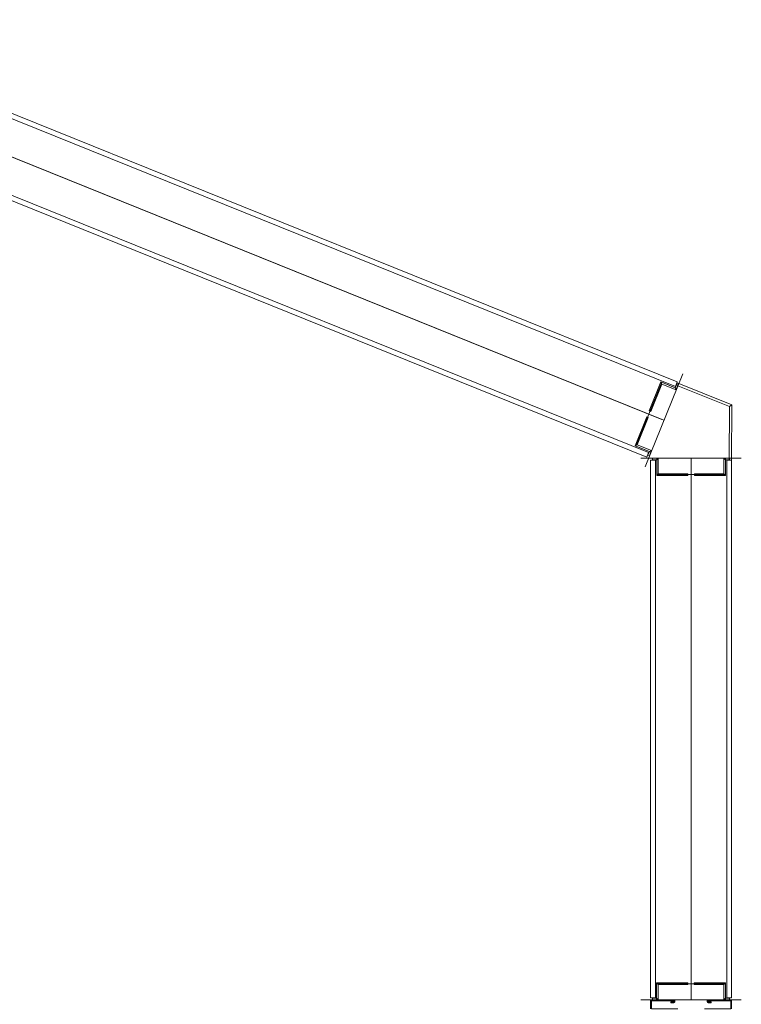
# Model space of a CAD drawing. Header units: millimetres. Extents: x -526411 to -400573, y 47353 to 130199.
# Tile 424 of 543: x -472039 to -471148, y 116501 to 117717. Entities that reach past the tile are written whole.
import ezdxf

# ---------------------------------------------------------------- set-up
doc = ezdxf.new("R2010")
doc.units = ezdxf.units.MM
for name, color, linetype, lineweight in [('01_ALGEMEEN', 7, 'Continuous', 18), ('75_--', 7, 'Continuous', 18), ('m-pg-03_AI_dwg', 8, 'Continuous', 18)]:
    doc.layers.add(name, color=color, linetype=linetype, lineweight=lineweight)

# ---------------------------------------------------------------- blocks, each defined once
blk = doc.blocks.new('m-pg-03_AI_dwg_block 2182-641151-3e Verdieping - Percelen telling LI')
at = {"layer": '01_ALGEMEEN', "color": 213, "lineweight": 13, "flags": 128}
blk.add_lwpolyline([(-240.307, 1427.267), (-240.285, 1430.25), (-240.15, 1430.34), (-240.172, 1427.266)], close=True, dxfattribs=at)
blk = doc.blocks.new('m-pg-03_AI_dwg_block 2183-641152-3e Verdieping - Percelen telling LI')
at = {"layer": '01_ALGEMEEN', "color": 213, "lineweight": 13, "flags": 128}
blk.add_lwpolyline([(-240.285, 1430.25), (-243.246, 1431.445), (-243.195, 1431.57), (-240.15, 1430.34)], close=True, dxfattribs=at)
blk = doc.blocks.new('m-pg-03_AI_dwg_block 5161-644130-3e Verdieping - Percelen telling LI')
at = {"layer": '75_--', "color": 213, "lineweight": 13}
blk.add_line((-243.938, 1429.491), (-294.045, 1449.731), dxfattribs=at)
blk = doc.blocks.new('m-pg-03_AI_dwg_block 5162-644131-3e Verdieping - Percelen telling LI')
at = {"layer": '75_--', "color": 9, "lineweight": 9}
blk.add_line((-244.042, 1429.533), (-293.941, 1449.689), dxfattribs=at)
blk = doc.blocks.new('m-pg-03_AI_dwg_block 5163-644132-3e Verdieping - Percelen telling LI')
at = {"layer": '75_--', "color": 9, "lineweight": 9}
blk.add_line((-294.683, 1447.852), (-244.784, 1427.696), dxfattribs=at)
blk = doc.blocks.new('m-pg-03_AI_dwg_block 5164-644133-3e Verdieping - Percelen telling LI')
at = {"layer": '75_--', "color": 9, "lineweight": 9}
blk.add_line((-294.784, 1447.601), (-244.885, 1427.446), dxfattribs=at)
blk = doc.blocks.new('m-pg-03_AI_dwg_block 5165-644134-3e Verdieping - Percelen telling LI')
at = {"layer": '75_--', "color": 9, "lineweight": 9}
blk.add_line((-243.3, 1431.37), (-293.199, 1451.526), dxfattribs=at)
blk = doc.blocks.new('m-pg-03_AI_dwg_block 5166-644135-3e Verdieping - Percelen telling LI')
at = {"layer": '75_--', "color": 9, "lineweight": 9}
blk.add_line((-243.199, 1431.621), (-293.098, 1451.777), dxfattribs=at)
blk = doc.blocks.new('m-pg-03_AI_dwg_block 5168-644136-3e Verdieping - Percelen telling LI')
at = {"layer": '75_--', "color": 9, "lineweight": 9}
blk.add_line((-244.983, 1426.902), (-242.892, 1432.08), dxfattribs=at)
blk = doc.blocks.new('m-pg-03_AI_dwg_block 5169-644137-3e Verdieping - Percelen telling LI')
at = {"layer": '75_--', "color": 213, "lineweight": 13, "flags": 128}
blk.add_lwpolyline([(-244.739, 1427.508), (-244.655, 1427.717), (-245.49, 1428.054), (-244.056, 1431.603), (-243.221, 1431.266), (-243.12, 1431.516)], dxfattribs=at)
blk = doc.blocks.new('m-pg-03_AI_dwg_block 5170-644138-3e Verdieping - Percelen telling LI')
at = {"layer": '75_--', "color": 9, "lineweight": 9}
blk.add_line((-244.886, 1427.446), (-244.784, 1427.696), dxfattribs=at)
blk = doc.blocks.new('m-pg-03_AI_dwg_block 5171-644139-3e Verdieping - Percelen telling LI')
at = {"layer": '75_--', "color": 9, "lineweight": 9}
blk.add_line((-243.3, 1431.37), (-243.199, 1431.621), dxfattribs=at)
blk = doc.blocks.new('m-pg-03_AI_dwg_block 5172-644140-3e Verdieping - Percelen telling LI')
at = {"layer": '75_--', "color": 133, "flags": 128}
blk.add_lwpolyline([(-243.137, 1431.474), (-243.255, 1431.182), (-243.305, 1431.299), (-243.22, 1431.508)], close=True, dxfattribs=at)
blk = doc.blocks.new('m-pg-03_AI_dwg_block 5173-644141-3e Verdieping - Percelen telling LI')
at = {"layer": '75_--', "color": 133, "flags": 128}
blk.add_lwpolyline([(-243.255, 1431.182), (-244.056, 1431.506), (-244.106, 1431.623), (-243.305, 1431.299)], close=True, dxfattribs=at)
blk = doc.blocks.new('m-pg-03_AI_dwg_block 5174-644142-3e Verdieping - Percelen telling LI')
at = {"layer": '75_--', "color": 133, "flags": 128}
blk.add_lwpolyline([(-244.056, 1431.506), (-244.671, 1429.983), (-244.755, 1430.017), (-244.106, 1431.623)], close=True, dxfattribs=at)
blk = doc.blocks.new('m-pg-03_AI_dwg_block 5175-644143-3e Verdieping - Percelen telling LI')
at = {"layer": '75_--', "color": 133, "flags": 128}
blk.add_lwpolyline([(-244.739, 1427.508), (-244.621, 1427.8), (-244.738, 1427.75), (-244.823, 1427.542)], close=True, dxfattribs=at)
blk = doc.blocks.new('m-pg-03_AI_dwg_block 5176-644144-3e Verdieping - Percelen telling LI')
at = {"layer": '75_--', "color": 133, "flags": 128}
blk.add_lwpolyline([(-244.621, 1427.8), (-245.422, 1428.124), (-245.539, 1428.074), (-244.738, 1427.75)], close=True, dxfattribs=at)
blk = doc.blocks.new('m-pg-03_AI_dwg_block 5177-644145-3e Verdieping - Percelen telling LI')
at = {"layer": '75_--', "color": 133, "flags": 128}
blk.add_lwpolyline([(-245.422, 1428.124), (-244.807, 1429.646), (-244.89, 1429.68), (-245.539, 1428.074)], close=True, dxfattribs=at)
blk = doc.blocks.new('m-pg-03_AI_dwg_block 5167-644146-3e Verdieping - Percelen telling LI')
for name in ['m-pg-03_AI_dwg_block 5168-644136-3e Verdieping - Percelen telling LI', 'm-pg-03_AI_dwg_block 5169-644137-3e Verdieping - Percelen telling LI', 'm-pg-03_AI_dwg_block 5174-644142-3e Verdieping - Percelen telling LI', 'm-pg-03_AI_dwg_block 5173-644141-3e Verdieping - Percelen telling LI', 'm-pg-03_AI_dwg_block 5171-644139-3e Verdieping - Percelen telling LI', 'm-pg-03_AI_dwg_block 5172-644140-3e Verdieping - Percelen telling LI', 'm-pg-03_AI_dwg_block 5177-644145-3e Verdieping - Percelen telling LI', 'm-pg-03_AI_dwg_block 5176-644144-3e Verdieping - Percelen telling LI', 'm-pg-03_AI_dwg_block 5170-644138-3e Verdieping - Percelen telling LI', 'm-pg-03_AI_dwg_block 5175-644143-3e Verdieping - Percelen telling LI']:
    blk.add_blockref(name, (0, 0))
blk = doc.blocks.new('m-pg-03_AI_dwg_block 5310-644277-3e Verdieping - Percelen telling LI')
at = {"layer": '75_--', "color": 9, "lineweight": 9}
blk.add_line((-239.635, 1397.24), (-245.219, 1397.24), dxfattribs=at)
blk = doc.blocks.new('m-pg-03_AI_dwg_block 5311-644278-3e Verdieping - Percelen telling LI')
at = {"layer": '75_--', "color": 213, "lineweight": 13}
for p, q in [((-241.448, 1397.084), (-241.302, 1397.084)), ((-240.221, 1397.24), (-241.437, 1397.24)), ((-240.176, 1396.745), (-240.176, 1397.195))]:
    blk.add_line(p, q, dxfattribs=at)
at = {"layer": '75_--', "color": 213, "lineweight": 13, "flags": 128}
for points in [[(-241.437, 1397.24), (-241.452, 1397.241), (-241.467, 1397.239), (-241.481, 1397.233), (-241.494, 1397.226), (-241.505, 1397.216), (-241.515, 1397.204), (-241.521, 1397.19), (-241.525, 1397.176), (-241.526, 1397.16), (-241.525, 1397.145), (-241.52, 1397.131), (-241.513, 1397.118), (-241.503, 1397.106), (-241.491, 1397.097), (-241.478, 1397.089), (-241.463, 1397.085), (-241.448, 1397.084)], [(-240.176, 1397.195), (-240.177, 1397.203), (-240.18, 1397.212), (-240.184, 1397.22), (-240.189, 1397.226), (-240.196, 1397.232), (-240.204, 1397.236), (-240.212, 1397.239), (-240.221, 1397.24)]]:
    blk.add_lwpolyline(points, dxfattribs=at)
blk = doc.blocks.new('m-pg-03_AI_dwg_block 5312-644279-3e Verdieping - Percelen telling LI')
at = {"layer": '75_--', "color": 213, "lineweight": 13}
for p, q in [((-241.448, 1397.129), (-241.302, 1397.129)), ((-240.222, 1397.195), (-241.441, 1397.195)), ((-240.221, 1396.745), (-240.221, 1397.194))]:
    blk.add_line(p, q, dxfattribs=at)
at = {"layer": '75_--', "color": 213, "lineweight": 13, "flags": 128}
for points in [[(-241.441, 1397.195), (-241.447, 1397.196), (-241.453, 1397.195), (-241.459, 1397.194), (-241.465, 1397.191), (-241.47, 1397.188), (-241.474, 1397.183), (-241.478, 1397.178), (-241.48, 1397.172), (-241.481, 1397.166), (-241.481, 1397.16), (-241.48, 1397.154), (-241.478, 1397.148), (-241.475, 1397.142), (-241.471, 1397.138), (-241.466, 1397.134), (-241.46, 1397.131), (-241.454, 1397.129), (-241.448, 1397.129)], [(-240.221, 1397.194), (-240.221, 1397.194), (-240.221, 1397.194), (-240.221, 1397.195), (-240.221, 1397.195), (-240.222, 1397.195), (-240.222, 1397.195)]]:
    blk.add_lwpolyline(points, dxfattribs=at)
blk = doc.blocks.new('m-pg-03_AI_dwg_block 5313-644280-3e Verdieping - Percelen telling LI')
at = {"layer": '75_--', "color": 9, "lineweight": 9}
blk.add_line((-240.221, 1396.745), (-241.122, 1396.745), dxfattribs=at)
blk = doc.blocks.new('m-pg-03_AI_dwg_block 5314-644281-3e Verdieping - Percelen telling LI')
at = {"layer": '75_--', "color": 9, "lineweight": 9}
blk.add_line((-241.122, 1396.745), (-241.684, 1396.745), dxfattribs=at)
blk = doc.blocks.new('m-pg-03_AI_dwg_block 5315-644282-3e Verdieping - Percelen telling LI')
at = {"layer": '75_--', "color": 213, "lineweight": 13}
blk.add_line((-241.302, 1397.084), (-241.302, 1397.129), dxfattribs=at)
blk = doc.blocks.new('m-pg-03_AI_dwg_block 5316-644283-3e Verdieping - Percelen telling LI')
at = {"layer": '75_--', "color": 213, "lineweight": 13}
for p, q in [((-244.679, 1396.745), (-244.679, 1397.195)), ((-244.634, 1397.24), (-243.418, 1397.24)), ((-243.407, 1397.084), (-243.553, 1397.084))]:
    blk.add_line(p, q, dxfattribs=at)
at = {"layer": '75_--', "color": 213, "lineweight": 13, "flags": 128}
for points in [[(-244.679, 1397.195), (-244.678, 1397.204), (-244.675, 1397.212), (-244.671, 1397.22), (-244.665, 1397.227), (-244.659, 1397.232), (-244.651, 1397.236), (-244.643, 1397.239), (-244.634, 1397.24)], [(-243.418, 1397.24), (-243.403, 1397.241), (-243.388, 1397.239), (-243.374, 1397.233), (-243.36, 1397.226), (-243.349, 1397.216), (-243.34, 1397.204), (-243.333, 1397.19), (-243.329, 1397.176), (-243.328, 1397.16), (-243.33, 1397.145), (-243.335, 1397.131), (-243.342, 1397.118), (-243.352, 1397.106), (-243.364, 1397.097), (-243.377, 1397.09), (-243.392, 1397.085), (-243.407, 1397.084)]]:
    blk.add_lwpolyline(points, dxfattribs=at)
blk = doc.blocks.new('m-pg-03_AI_dwg_block 5317-644284-3e Verdieping - Percelen telling LI')
at = {"layer": '75_--', "color": 213, "lineweight": 13}
for p, q in [((-244.634, 1397.194), (-244.634, 1397.195)), ((-244.634, 1396.745), (-244.634, 1397.194)), ((-244.633, 1397.195), (-244.633, 1397.195)), ((-244.633, 1397.195), (-243.414, 1397.195)), ((-243.407, 1397.129), (-243.553, 1397.129))]:
    blk.add_line(p, q, dxfattribs=at)
at = {"layer": '75_--', "color": 213, "lineweight": 13, "flags": 128}
for points in [[(-244.633, 1397.195), (-244.633, 1397.195), (-244.633, 1397.195)], [(-243.414, 1397.195), (-243.408, 1397.196), (-243.402, 1397.196), (-243.396, 1397.194), (-243.39, 1397.191), (-243.385, 1397.188), (-243.38, 1397.183), (-243.377, 1397.178), (-243.375, 1397.172), (-243.373, 1397.166), (-243.373, 1397.16), (-243.374, 1397.154), (-243.377, 1397.148), (-243.38, 1397.143), (-243.384, 1397.138), (-243.389, 1397.134), (-243.395, 1397.131), (-243.4, 1397.129), (-243.407, 1397.129)]]:
    blk.add_lwpolyline(points, dxfattribs=at)
blk = doc.blocks.new('m-pg-03_AI_dwg_block 5318-644285-3e Verdieping - Percelen telling LI')
at = {"layer": '75_--', "color": 9, "lineweight": 9}
blk.add_line((-244.634, 1396.745), (-243.733, 1396.745), dxfattribs=at)
blk = doc.blocks.new('m-pg-03_AI_dwg_block 5319-644286-3e Verdieping - Percelen telling LI')
at = {"layer": '75_--', "color": 9, "lineweight": 9}
blk.add_line((-243.733, 1396.745), (-243.17, 1396.745), dxfattribs=at)
blk = doc.blocks.new('m-pg-03_AI_dwg_block 5320-644287-3e Verdieping - Percelen telling LI')
at = {"layer": '75_--', "color": 213, "lineweight": 13}
blk.add_line((-243.553, 1397.084), (-243.553, 1397.129), dxfattribs=at)
blk = doc.blocks.new('m-pg-03_AI_dwg_block 5309-644288-3e Verdieping - Percelen telling LI')
for name in ['m-pg-03_AI_dwg_block 5310-644277-3e Verdieping - Percelen telling LI', 'm-pg-03_AI_dwg_block 5316-644283-3e Verdieping - Percelen telling LI', 'm-pg-03_AI_dwg_block 5317-644284-3e Verdieping - Percelen telling LI', 'm-pg-03_AI_dwg_block 5320-644287-3e Verdieping - Percelen telling LI', 'm-pg-03_AI_dwg_block 5311-644278-3e Verdieping - Percelen telling LI', 'm-pg-03_AI_dwg_block 5312-644279-3e Verdieping - Percelen telling LI', 'm-pg-03_AI_dwg_block 5315-644282-3e Verdieping - Percelen telling LI', 'm-pg-03_AI_dwg_block 5318-644285-3e Verdieping - Percelen telling LI', 'm-pg-03_AI_dwg_block 5319-644286-3e Verdieping - Percelen telling LI', 'm-pg-03_AI_dwg_block 5314-644281-3e Verdieping - Percelen telling LI', 'm-pg-03_AI_dwg_block 5313-644280-3e Verdieping - Percelen telling LI']:
    blk.add_blockref(name, (0, 0))
blk = doc.blocks.new('m-pg-03_AI_dwg_block 5245-644301-3e Verdieping - Percelen telling LI')
blk.add_blockref('m-pg-03_AI_dwg_block 5309-644288-3e Verdieping - Percelen telling LI', (0, 0))
blk = doc.blocks.new('m-pg-03_AI_dwg_block 5333-644302-3e Verdieping - Percelen telling LI')
at = {"layer": '75_--', "color": 213, "lineweight": 13}
blk.add_line((-242.424, 1427.379), (-242.424, 1397.24), dxfattribs=at)
blk = doc.blocks.new('m-pg-03_AI_dwg_block 5334-644303-3e Verdieping - Percelen telling LI')
at = {"layer": '75_--', "color": 9, "lineweight": 9}
blk.add_line((-242.424, 1427.266), (-242.424, 1397.353), dxfattribs=at)
blk = doc.blocks.new('m-pg-03_AI_dwg_block 5335-644304-3e Verdieping - Percelen telling LI')
at = {"layer": '75_--', "color": 9, "lineweight": 9}
blk.add_line((-240.445, 1397.353), (-240.445, 1427.266), dxfattribs=at)
blk = doc.blocks.new('m-pg-03_AI_dwg_block 5336-644305-3e Verdieping - Percelen telling LI')
at = {"layer": '75_--', "color": 9, "lineweight": 9}
blk.add_line((-240.175, 1397.352), (-240.175, 1427.266), dxfattribs=at)
blk = doc.blocks.new('m-pg-03_AI_dwg_block 5337-644306-3e Verdieping - Percelen telling LI')
at = {"layer": '75_--', "color": 9, "lineweight": 9}
blk.add_line((-244.405, 1427.266), (-244.405, 1397.353), dxfattribs=at)
blk = doc.blocks.new('m-pg-03_AI_dwg_block 5338-644307-3e Verdieping - Percelen telling LI')
at = {"layer": '75_--', "color": 9, "lineweight": 9}
blk.add_line((-244.675, 1427.266), (-244.675, 1397.353), dxfattribs=at)
blk = doc.blocks.new('m-pg-03_AI_dwg_block 5340-644308-3e Verdieping - Percelen telling LI')
at = {"layer": '75_--', "color": 9, "lineweight": 9}
blk.add_line((-239.632, 1427.379), (-245.216, 1427.379), dxfattribs=at)
blk = doc.blocks.new('m-pg-03_AI_dwg_block 5341-644309-3e Verdieping - Percelen telling LI')
at = {"layer": '75_--', "color": 213, "lineweight": 13, "flags": 128}
blk.add_lwpolyline([(-240.285, 1427.379), (-240.51, 1427.379), (-240.51, 1426.478), (-244.338, 1426.478), (-244.338, 1427.379), (-244.608, 1427.379)], dxfattribs=at)
blk = doc.blocks.new('m-pg-03_AI_dwg_block 5342-644310-3e Verdieping - Percelen telling LI')
at = {"layer": '75_--', "color": 9, "lineweight": 9}
blk.add_line((-240.172, 1427.266), (-240.442, 1427.266), dxfattribs=at)
blk = doc.blocks.new('m-pg-03_AI_dwg_block 5343-644311-3e Verdieping - Percelen telling LI')
at = {"layer": '75_--', "color": 9, "lineweight": 9}
blk.add_line((-244.405, 1427.266), (-244.675, 1427.266), dxfattribs=at)
blk = doc.blocks.new('m-pg-03_AI_dwg_block 5344-644312-3e Verdieping - Percelen telling LI')
at = {"layer": '75_--', "color": 133, "flags": 128}
blk.add_lwpolyline([(-244.562, 1427.379), (-244.247, 1427.379), (-244.337, 1427.289), (-244.562, 1427.289)], close=True, dxfattribs=at)
blk = doc.blocks.new('m-pg-03_AI_dwg_block 5345-644313-3e Verdieping - Percelen telling LI')
at = {"layer": '75_--', "color": 133, "flags": 128}
blk.add_lwpolyline([(-244.247, 1427.379), (-244.247, 1426.515), (-244.338, 1426.425), (-244.338, 1427.289)], close=True, dxfattribs=at)
blk = doc.blocks.new('m-pg-03_AI_dwg_block 5346-644314-3e Verdieping - Percelen telling LI')
at = {"layer": '75_--', "color": 133, "flags": 128}
blk.add_lwpolyline([(-244.247, 1426.515), (-242.605, 1426.515), (-242.605, 1426.425), (-244.338, 1426.425)], close=True, dxfattribs=at)
blk = doc.blocks.new('m-pg-03_AI_dwg_block 5347-644315-3e Verdieping - Percelen telling LI')
at = {"layer": '75_--', "color": 133, "flags": 128}
blk.add_lwpolyline([(-240.285, 1427.379), (-240.6, 1427.379), (-240.51, 1427.288), (-240.285, 1427.288)], close=True, dxfattribs=at)
blk = doc.blocks.new('m-pg-03_AI_dwg_block 5348-644316-3e Verdieping - Percelen telling LI')
at = {"layer": '75_--', "color": 133, "flags": 128}
blk.add_lwpolyline([(-240.6, 1427.379), (-240.6, 1426.515), (-240.51, 1426.424), (-240.51, 1427.288)], close=True, dxfattribs=at)
blk = doc.blocks.new('m-pg-03_AI_dwg_block 5349-644317-3e Verdieping - Percelen telling LI')
at = {"layer": '75_--', "color": 133, "flags": 128}
blk.add_lwpolyline([(-240.6, 1426.515), (-242.242, 1426.515), (-242.242, 1426.425), (-240.51, 1426.425)], close=True, dxfattribs=at)
blk = doc.blocks.new('m-pg-03_AI_dwg_block 5339-644318-3e Verdieping - Percelen telling LI')
for name in ['m-pg-03_AI_dwg_block 5340-644308-3e Verdieping - Percelen telling LI', 'm-pg-03_AI_dwg_block 5343-644311-3e Verdieping - Percelen telling LI', 'm-pg-03_AI_dwg_block 5341-644309-3e Verdieping - Percelen telling LI', 'm-pg-03_AI_dwg_block 5344-644312-3e Verdieping - Percelen telling LI', 'm-pg-03_AI_dwg_block 5345-644313-3e Verdieping - Percelen telling LI', 'm-pg-03_AI_dwg_block 5347-644315-3e Verdieping - Percelen telling LI', 'm-pg-03_AI_dwg_block 5348-644316-3e Verdieping - Percelen telling LI', 'm-pg-03_AI_dwg_block 5342-644310-3e Verdieping - Percelen telling LI', 'm-pg-03_AI_dwg_block 5346-644314-3e Verdieping - Percelen telling LI', 'm-pg-03_AI_dwg_block 5349-644317-3e Verdieping - Percelen telling LI']:
    blk.add_blockref(name, (0, 0))
blk = doc.blocks.new('m-pg-03_AI_dwg_block 5351-644319-3e Verdieping - Percelen telling LI')
at = {"layer": '75_--', "color": 9, "lineweight": 9}
blk.add_line((-245.219, 1397.24), (-239.635, 1397.24), dxfattribs=at)
blk = doc.blocks.new('m-pg-03_AI_dwg_block 5352-644320-3e Verdieping - Percelen telling LI')
at = {"layer": '75_--', "color": 213, "lineweight": 13, "flags": 128}
blk.add_lwpolyline([(-244.566, 1397.24), (-244.34, 1397.24), (-244.34, 1398.141), (-240.513, 1398.141), (-240.513, 1397.24), (-240.243, 1397.24)], dxfattribs=at)
blk = doc.blocks.new('m-pg-03_AI_dwg_block 5353-644321-3e Verdieping - Percelen telling LI')
at = {"layer": '75_--', "color": 9, "lineweight": 9}
blk.add_line((-244.678, 1397.353), (-244.408, 1397.353), dxfattribs=at)
blk = doc.blocks.new('m-pg-03_AI_dwg_block 5354-644322-3e Verdieping - Percelen telling LI')
at = {"layer": '75_--', "color": 9, "lineweight": 9}
blk.add_line((-240.445, 1397.352), (-240.175, 1397.352), dxfattribs=at)
blk = doc.blocks.new('m-pg-03_AI_dwg_block 5355-644323-3e Verdieping - Percelen telling LI')
at = {"layer": '75_--', "color": 133, "flags": 128}
blk.add_lwpolyline([(-240.288, 1397.24), (-240.603, 1397.24), (-240.513, 1397.33), (-240.288, 1397.33)], close=True, dxfattribs=at)
blk = doc.blocks.new('m-pg-03_AI_dwg_block 5356-644324-3e Verdieping - Percelen telling LI')
at = {"layer": '75_--', "color": 133, "flags": 128}
blk.add_lwpolyline([(-240.603, 1397.24), (-240.603, 1398.104), (-240.513, 1398.194), (-240.513, 1397.33)], close=True, dxfattribs=at)
blk = doc.blocks.new('m-pg-03_AI_dwg_block 5357-644325-3e Verdieping - Percelen telling LI')
at = {"layer": '75_--', "color": 133, "flags": 128}
blk.add_lwpolyline([(-240.603, 1398.104), (-242.245, 1398.104), (-242.245, 1398.194), (-240.513, 1398.194)], close=True, dxfattribs=at)
blk = doc.blocks.new('m-pg-03_AI_dwg_block 5358-644326-3e Verdieping - Percelen telling LI')
at = {"layer": '75_--', "color": 133, "flags": 128}
blk.add_lwpolyline([(-244.566, 1397.24), (-244.25, 1397.24), (-244.34, 1397.33), (-244.566, 1397.33)], close=True, dxfattribs=at)
blk = doc.blocks.new('m-pg-03_AI_dwg_block 5359-644327-3e Verdieping - Percelen telling LI')
at = {"layer": '75_--', "color": 133, "flags": 128}
blk.add_lwpolyline([(-244.25, 1397.24), (-244.25, 1398.104), (-244.34, 1398.194), (-244.34, 1397.33)], close=True, dxfattribs=at)
blk = doc.blocks.new('m-pg-03_AI_dwg_block 5360-644328-3e Verdieping - Percelen telling LI')
at = {"layer": '75_--', "color": 133, "flags": 128}
blk.add_lwpolyline([(-244.25, 1398.104), (-242.608, 1398.104), (-242.608, 1398.194), (-244.34, 1398.194)], close=True, dxfattribs=at)
blk = doc.blocks.new('m-pg-03_AI_dwg_block 5350-644329-3e Verdieping - Percelen telling LI')
for name in ['m-pg-03_AI_dwg_block 5352-644320-3e Verdieping - Percelen telling LI', 'm-pg-03_AI_dwg_block 5359-644327-3e Verdieping - Percelen telling LI', 'm-pg-03_AI_dwg_block 5360-644328-3e Verdieping - Percelen telling LI', 'm-pg-03_AI_dwg_block 5357-644325-3e Verdieping - Percelen telling LI', 'm-pg-03_AI_dwg_block 5356-644324-3e Verdieping - Percelen telling LI', 'm-pg-03_AI_dwg_block 5351-644319-3e Verdieping - Percelen telling LI', 'm-pg-03_AI_dwg_block 5353-644321-3e Verdieping - Percelen telling LI', 'm-pg-03_AI_dwg_block 5358-644326-3e Verdieping - Percelen telling LI', 'm-pg-03_AI_dwg_block 5355-644323-3e Verdieping - Percelen telling LI', 'm-pg-03_AI_dwg_block 5354-644322-3e Verdieping - Percelen telling LI']:
    blk.add_blockref(name, (0, 0))
blk = doc.blocks.new('m-pg-03_AI_dwg-638970-3e Verdieping - Percelen telling LI')
for name in ['m-pg-03_AI_dwg_block 5165-644134-3e Verdieping - Percelen telling LI', 'm-pg-03_AI_dwg_block 5166-644135-3e Verdieping - Percelen telling LI', 'm-pg-03_AI_dwg_block 5161-644130-3e Verdieping - Percelen telling LI', 'm-pg-03_AI_dwg_block 5162-644131-3e Verdieping - Percelen telling LI', 'm-pg-03_AI_dwg_block 5164-644133-3e Verdieping - Percelen telling LI', 'm-pg-03_AI_dwg_block 5163-644132-3e Verdieping - Percelen telling LI', 'm-pg-03_AI_dwg_block 5167-644146-3e Verdieping - Percelen telling LI', 'm-pg-03_AI_dwg_block 2183-641152-3e Verdieping - Percelen telling LI', 'm-pg-03_AI_dwg_block 2182-641151-3e Verdieping - Percelen telling LI', 'm-pg-03_AI_dwg_block 5339-644318-3e Verdieping - Percelen telling LI', 'm-pg-03_AI_dwg_block 5338-644307-3e Verdieping - Percelen telling LI', 'm-pg-03_AI_dwg_block 5337-644306-3e Verdieping - Percelen telling LI', 'm-pg-03_AI_dwg_block 5333-644302-3e Verdieping - Percelen telling LI', 'm-pg-03_AI_dwg_block 5334-644303-3e Verdieping - Percelen telling LI', 'm-pg-03_AI_dwg_block 5335-644304-3e Verdieping - Percelen telling LI', 'm-pg-03_AI_dwg_block 5336-644305-3e Verdieping - Percelen telling LI', 'm-pg-03_AI_dwg_block 5350-644329-3e Verdieping - Percelen telling LI', 'm-pg-03_AI_dwg_block 5245-644301-3e Verdieping - Percelen telling LI']:
    blk.add_blockref(name, (0, 0))

msp = doc.modelspace()

# ---------------------------------------------------------------- block references
at = {"layer": 'm-pg-03_AI_dwg', "color": 133, "xscale": 22.2068924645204, "yscale": 22.2068924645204, "zscale": 22.2068924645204}
msp.add_blockref('m-pg-03_AI_dwg-638970-3e Verdieping - Percelen telling LI', (-465826.5, 85478), dxfattribs=at)

doc.saveas('drawing.dxf')
